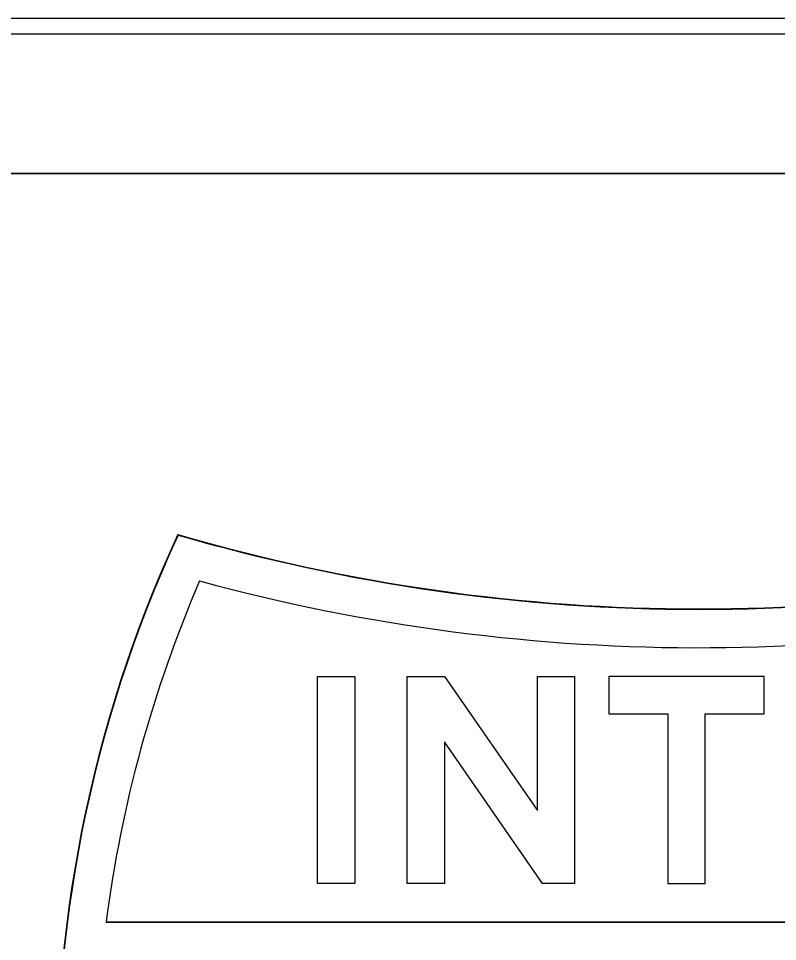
# Model space of a CAD drawing. Extents: x 1806251 to 1809821, y 414895 to 422886.
# Drawn here: x 1809677.6182 to 1809677.6917, y 414992.6513 to 414992.7406 of the extents above; entities that cross this region are included whole.
import ezdxf

# ---------------------------------------------------------------- set-up
doc = ezdxf.new("R2010")
doc.units = 0
for name, color, linetype in [('GSBWFILL', 7, 'Continuous'), ('GSCOLORFILL', 7, 'Continuous'), ('GSOUTLINE', 7, 'Continuous')]:
    doc.layers.add(name, color=color, linetype=linetype)

msp = doc.modelspace()

# ---------------------------------------------------------------- linework, layer by layer
at = {"layer": 'GSBWFILL'}
for p, q in [((1809678.0155928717, 414992.7405728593), (1809677.1745928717, 414992.7405728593)), ((1809677.1745928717, 414992.7255728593), (1809678.0155928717, 414992.7255728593))]:
    msp.add_line(p, q, dxfattribs=at)
for points in [[(1809677.647168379, 414992.65689731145), (1809677.647168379, 414992.67689729), (1809677.6507683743, 414992.67689729), (1809677.6507683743, 414992.65689731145)], [(1809677.6720458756, 414992.67689729), (1809677.6720458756, 414992.65689731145), (1809677.6689458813, 414992.65689731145), (1809677.659445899, 414992.6705972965), (1809677.659445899, 414992.65689731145), (1809677.655845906, 414992.65689731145), (1809677.655845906, 414992.67689729), (1809677.6594580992, 414992.67689729), (1809677.6684458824, 414992.6639360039), (1809677.6684458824, 414992.67689729)], [(1809677.6753658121, 414992.6732972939), (1809677.681065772, 414992.6732972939), (1809677.681065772, 414992.65689731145), (1809677.6846657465, 414992.65689731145), (1809677.6846657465, 414992.6732972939), (1809677.6903657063, 414992.6732972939), (1809677.6903657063, 414992.67689729), (1809677.6753658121, 414992.67689729)]]:
    msp.add_lwpolyline(points, close=True, dxfattribs=at)
msp.add_lwpolyline([(1809677.6267172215, 414992.6531473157), (1809677.8421693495, 414992.6531473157)], dxfattribs=at)
for centre, radius, start, end in [((1809677.749443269, 414992.6372619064), 0.1274998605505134, 155.24687715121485, 263.2436729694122), ((1809677.684050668, 414992.86344922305), 0.17999980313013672, 253.74222485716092, 286.257775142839), ((1809677.749443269, 414992.6372619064), 0.1237498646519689, 156.72666161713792, 172.62475713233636), ((1809677.684050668, 414992.86344922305), 0.18374979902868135, 254.76426962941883, 285.91707602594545)]:
    msp.add_arc(centre, radius, start, end, dxfattribs=at)
at = {"layer": 'GSCOLORFILL'}
for p, q in [((1809678.0155928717, 414992.7405728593), (1809677.1745928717, 414992.7405728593)), ((1809678.0155928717, 414992.7405728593), (1809677.1745928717, 414992.7405728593)), ((1809678.0155928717, 414992.7405728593), (1809677.1745928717, 414992.7405728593)), ((1809677.1745928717, 414992.7390728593), (1809678.0155928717, 414992.7390728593)), ((1809677.1745928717, 414992.7255728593), (1809678.0155928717, 414992.7255728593))]:
    msp.add_line(p, q, dxfattribs=at)
for points in [[(1809677.647168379, 414992.65689731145), (1809677.647168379, 414992.67689729), (1809677.6507683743, 414992.67689729), (1809677.6507683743, 414992.65689731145)], [(1809677.6720458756, 414992.67689729), (1809677.6720458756, 414992.65689731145), (1809677.6689458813, 414992.65689731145), (1809677.659445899, 414992.6705972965), (1809677.659445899, 414992.65689731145), (1809677.655845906, 414992.65689731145), (1809677.655845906, 414992.67689729), (1809677.6594580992, 414992.67689729), (1809677.6684458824, 414992.6639360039), (1809677.6684458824, 414992.67689729)], [(1809677.6753658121, 414992.6732972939), (1809677.681065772, 414992.6732972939), (1809677.681065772, 414992.65689731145), (1809677.6846657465, 414992.65689731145), (1809677.6846657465, 414992.6732972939), (1809677.6903657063, 414992.6732972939), (1809677.6903657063, 414992.67689729), (1809677.6753658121, 414992.67689729)]]:
    msp.add_lwpolyline(points, close=True, dxfattribs=at)
for points in [[(1809677.8421693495, 414992.6531473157), (1809677.6267172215, 414992.6531473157)], [(1809677.6267172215, 414992.6531473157), (1809677.8421693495, 414992.6531473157)]]:
    msp.add_lwpolyline(points, dxfattribs=at)
for centre, radius, start, end in [((1809677.749443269, 414992.6372619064), 0.1274998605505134, 155.24687715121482, 263.24367296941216), ((1809677.749443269, 414992.6372619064), 0.1274998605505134, 155.24687715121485, 263.2436729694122), ((1809677.749443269, 414992.6372619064), 0.1274603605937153, 155.26217615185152, 263.24156942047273), ((1809677.684050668, 414992.86344922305), 0.17999980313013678, 253.74222485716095, 286.257775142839), ((1809677.684050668, 414992.86344922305), 0.17999980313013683, 253.74222485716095, 286.257775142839), ((1809677.684050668, 414992.86344922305), 0.1800393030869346, 253.7530587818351, 286.25410936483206), ((1809677.749443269, 414992.6372619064), 0.12374986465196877, 156.72666161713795, 172.62475713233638), ((1809677.749443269, 414992.6372619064), 0.12374986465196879, 156.72666161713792, 172.62475713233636), ((1809677.684050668, 414992.86344922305), 0.18374979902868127, 254.76426962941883, 285.91707602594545), ((1809677.684050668, 414992.86344922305), 0.18374979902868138, 254.76426962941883, 285.91707602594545)]:
    msp.add_arc(centre, radius, start, end, dxfattribs=at)
at = {"layer": 'GSOUTLINE'}
for p, q in [((1809678.0155928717, 414992.7405728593), (1809677.1745928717, 414992.7405728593)), ((1809678.0155928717, 414992.7255728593), (1809677.1745928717, 414992.7255728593))]:
    msp.add_line(p, q, dxfattribs=at)
for points in [[(1809677.647168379, 414992.65689731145), (1809677.647168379, 414992.67689729), (1809677.6507683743, 414992.67689729), (1809677.6507683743, 414992.65689731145)], [(1809677.6720458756, 414992.67689729), (1809677.6720458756, 414992.65689731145), (1809677.6689458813, 414992.65689731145), (1809677.659445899, 414992.6705972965), (1809677.659445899, 414992.65689731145), (1809677.655845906, 414992.65689731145), (1809677.655845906, 414992.67689729), (1809677.6594580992, 414992.67689729), (1809677.6684458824, 414992.6639360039), (1809677.6684458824, 414992.67689729)], [(1809677.6753658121, 414992.6732972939), (1809677.681065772, 414992.6732972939), (1809677.681065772, 414992.65689731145), (1809677.6846657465, 414992.65689731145), (1809677.6846657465, 414992.6732972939), (1809677.6903657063, 414992.6732972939), (1809677.6903657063, 414992.67689729), (1809677.6753658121, 414992.67689729)]]:
    msp.add_lwpolyline(points, close=True, dxfattribs=at)
msp.add_lwpolyline([(1809677.8421693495, 414992.6531473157), (1809677.6267172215, 414992.6531473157)], dxfattribs=at)
for centre, radius, start, end in [((1809677.749443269, 414992.6372619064), 0.1274998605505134, 155.24687715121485, 263.24367296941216), ((1809677.684050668, 414992.86344922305), 0.17999980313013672, 253.74222485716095, 286.257775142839), ((1809677.749443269, 414992.6372619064), 0.12374986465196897, 156.72666161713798, 172.6247571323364), ((1809677.684050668, 414992.86344922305), 0.18374979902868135, 254.76426962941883, 285.91707602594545)]:
    msp.add_arc(centre, radius, start, end, dxfattribs=at)

doc.saveas('drawing.dxf')
